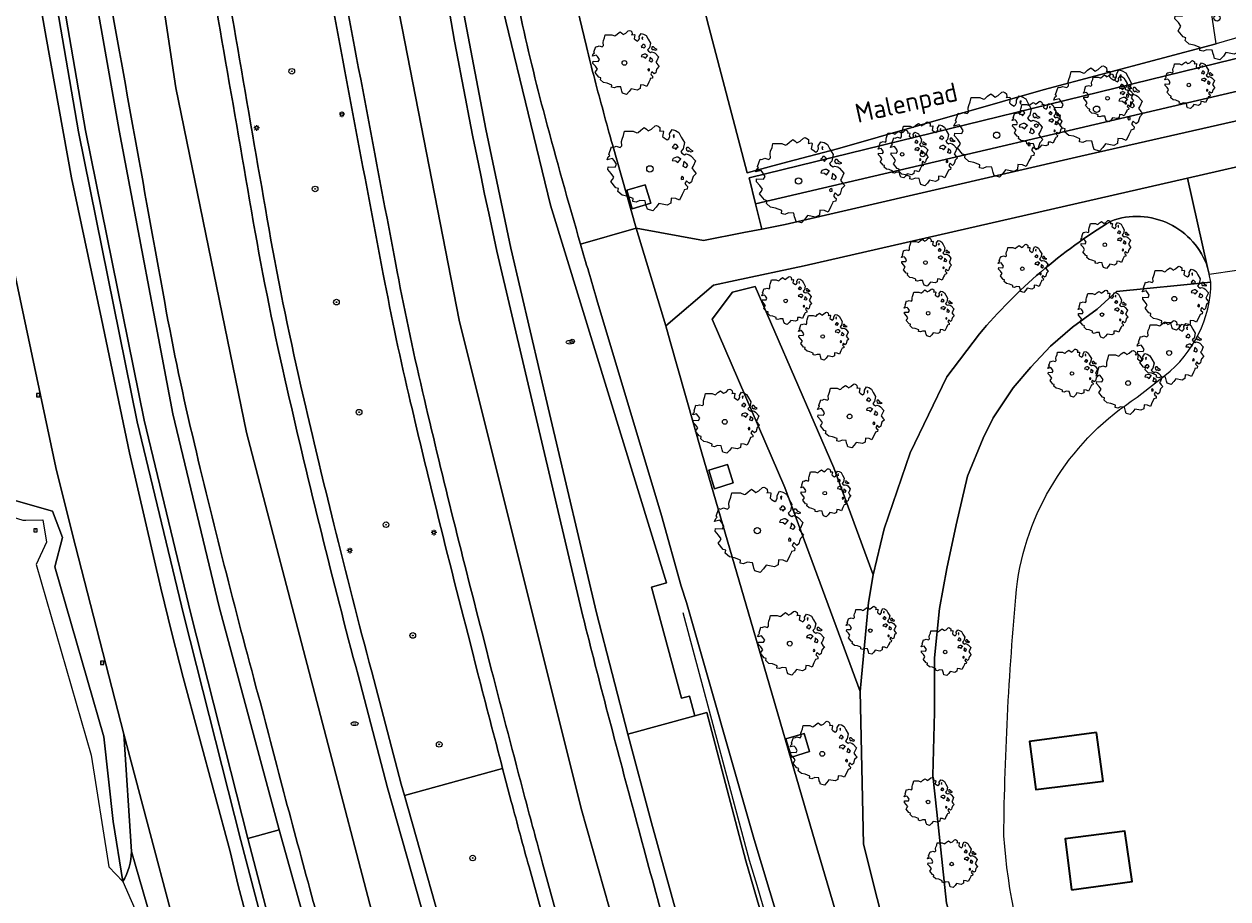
# Model space of a CAD drawing. Header units: metres. Extents: x 152391 to 157968, y 462336 to 467280.
# Tile 414 of 656: x 153656 to 153741, y 466604 to 466666. Entities that reach past the tile are written whole.
import ezdxf
from ezdxf.enums import TextEntityAlignment as Align

# ---------------------------------------------------------------- set-up
doc = ezdxf.new("R2010")
doc.units = ezdxf.units.M
doc.header["$LTSCALE"] = 0.75
doc.layers.get('0').update_dxf_attribs({"lineweight": 25})
for name, color, linetype, lineweight in [('B-GV-GR-BOOM-S', 252, 'Continuous', 25), ('B-WE-GR-BEPLANTING_CULTUUR_BOSPLANTSOEN-GV', 251, 'Continuous', 18), ('B-WE-GR-BOOM-S', 251, 'Continuous', 25), ('B-WE-GR-GROENVOORZIENING-GV', 251, 'Continuous', 18), ('B-WE-GR-HAAG-G', 251, 'GR-HAAG1', 13), ('B-WE-GR-STRUIK-GV', 251, 'Continuous', 13), ('B-WE-GW-TALUD_KRUIN-G', 251, 'Continuous', 18), ('B-WE-IE-MEUBILAIR_WATERWEGMEUBILAIR-S', 251, 'Continuous', 25), ('B-WE-KL-ET_LS_OV_LICHTMAST-S', 251, 'Continuous', 25), ('B-WE-KL-WATER-S', 170, 'Continuous', 25), ('B-WE-OG-BEBOUWING-GV', 6, 'Continuous', 35), ('B-WE-OG-TERREIN_CULTUURSCHEIDING-GV', 251, 'Continuous', 18), ('B-WE-OG-TOPOGRAFIE-T18', 1, 'Continuous', 18), ('B-WE-RI-GWA_KOLK-S', 251, 'Continuous', 25), ('B-WE-RI-GWA_RIOOLPUT-S', 251, 'Continuous', 25), ('B-WE-VH-VERHARDING_ASFALT-GV', 251, 'Continuous', 18), ('B-WE-VH-VERHARDING_BETONSTRAATSTEEN-GV', 251, 'Continuous', 18), ('B-WE-VH-VERHARDING_GESLOTEN-GV', 251, 'Continuous', 18), ('B-WE-VH-VERHARDING_OPEN-GV', 251, 'Continuous', 18)]:
    doc.layers.add(name, color=color, linetype=linetype, lineweight=lineweight)
doc.styles.add('NLCS-ISO', font='isocpeur.ttf')
doc.styles.add('NLCS-ISO-M750-T18', font='NLCS-ISO.ttf', dxfattribs={"height": 1.35})
doc.linetypes.add('GR-HAAG1', pattern='A,6,[176,NLCS.SHX,S=0.125,R=0,X=0,Y=0],-2', length=8)

# ---------------------------------------------------------------- blocks, each defined once
blk = doc.blocks.new('SIE-WATER_VERKLIKKER_TRANSPORTLEIDING-SO')
at = {"color": 0, "linetype": 'ByBlock', "lineweight": 18}
blk.add_circle((0, 0), 1.5, dxfattribs=at)
at = {"color": 0, "linetype": 'ByBlock', "lineweight": 18, "style": 'NLCS-ISO'}
blk.add_text('vt', height=1.5, dxfattribs=at).set_placement((0, 0), align=Align.MIDDLE_CENTER)
blk = doc.blocks.new('SKL-ET_OV_LICHTMAST-SO')
at = {"color": 0, "linetype": 'ByBlock', "lineweight": 18}
for points in [[(-1.25, 0), (-2, 0)], [(-1.41, 1.41), (-0.88, 0.88)], [(0, 2), (0, 1.25)], [(0.88, 0.88), (1.41, 1.41)], [(2, 0), (1.25, 0)], [(-1.41, -1.41), (-0.88, -0.88)], [(0, -1.25), (0, -2)], [(0.88, -0.88), (1.41, -1.41)]]:
    blk.add_lwpolyline(points, dxfattribs=at)
blk.add_circle((0, 0), 1, dxfattribs=at)
blk = doc.blocks.new('SKL-WATER_WATERLEIDINGPUT-SO')
at = {"color": 0, "linetype": 'ByBlock', "lineweight": 18}
blk.add_ellipse((0, 0), major_axis=(2.5, 0), ratio=0.54, dxfattribs=at)
at = {"color": 0, "linetype": 'ByBlock', "lineweight": 18, "style": 'NLCS-ISO'}
blk.add_text('wl', height=1.5, dxfattribs=at).set_placement((0, 0), align=Align.MIDDLE_CENTER)
blk = doc.blocks.new('SRI-KOLK-SO')
at = {"color": 0, "linetype": 'ByBlock', "lineweight": 18}
blk.add_lwpolyline([(-1.125, -1.125), (1.125, -1.125), (1.125, 1.125), (-1.125, 1.125)], close=True, dxfattribs=at)
at = {"color": 0, "linetype": 'ByBlock', "lineweight": 18, "style": 'NLCS-ISO'}
blk.add_text('k', height=1.5, dxfattribs=at).set_placement((0, 0), align=Align.MIDDLE_CENTER)
blk = doc.blocks.new('SKL-WATER_BRANDKRAAN_BRANDPUT-SO')
at = {"color": 0, "linetype": 'ByBlock', "lineweight": 18}
blk.add_ellipse((0, 0), major_axis=(2.5, 0), ratio=0.54, dxfattribs=at)
at = {"color": 0, "linetype": 'ByBlock', "lineweight": 18, "style": 'NLCS-ISO'}
blk.add_text('bk', height=1.5, dxfattribs=at).set_placement((0.16, 0), align=Align.MIDDLE_CENTER)
blk = doc.blocks.new('SRI-PUT_INSPECTIEPUT_RIOOLPUT-SO')
at = {"color": 0, "linetype": 'ByBlock', "lineweight": 18}
blk.add_lwpolyline([(-1.12, -1.12), (1.12, -1.12), (1.12, 1.12), (-1.12, 1.12)], close=True, dxfattribs=at)
at = {"color": 0, "linetype": 'ByBlock', "lineweight": 18, "style": 'NLCS-ISO'}
blk.add_text('r', height=1.5, dxfattribs=at).set_placement((0, 0.28), align=Align.MIDDLE_CENTER)
blk = doc.blocks.new('SGR-BOOM_01-SO')
at = {"linetype": 'ByBlock', "lineweight": 18}
h = blk.add_hatch(color=0, dxfattribs=at)
h.dxf.hatch_style = 1
edge = h.paths.add_edge_path()
edge.add_arc((0, 0), 0.25, 0, 360)
at = {"color": 0, "linetype": 'ByBlock', "lineweight": 18}
for radius in [2, 0.25]:
    blk.add_circle((0, 0), radius, dxfattribs=at)
blk = doc.blocks.new('SGR-BOOM_21_30')
at = {"linetype": 'Continuous'}
for p, q in [((0.065, 1.581), (0.205, 1.712)), ((0.205, 1.712), (0.263, 1.729)), ((0.263, 1.729), (0.333, 1.696)), ((-1.633, 0.579), (-1.528, 0.875)), ((-1.528, 0.875), (-1.458, 0.858)), ((-1.458, 0.858), (-1.342, 0.908)), ((-1.342, 0.908), (-1.179, 0.858)), ((-1.179, 0.858), (-1.121, 0.924)), ((-1.133, 1.088), (-1.109, 1.187)), ((-1.121, 0.924), (-1.133, 1.088)), ((-1.109, 1.187), (-1.051, 1.335)), ((-1.051, 1.335), (-1.016, 1.499)), ((-1.016, 1.499), (-0.668, 1.499)), ((-0.668, 1.499), (-0.516, 1.433)), ((-0.516, 1.433), (-0.47, 1.45)), ((-0.47, 1.45), (-0.365, 1.548)), ((-0.365, 1.548), (-0.226, 1.647)), ((-0.226, 1.647), (-0.133, 1.581)), ((-0.133, 1.581), (-0.063, 1.515)), ((-0.063, 1.515), (0.065, 1.581)), ((0.333, 1.696), (0.391, 1.647)), ((0.402, 1.532), (0.379, 1.499)), ((0.379, 1.499), (0.53, 1.515)), ((0.391, 1.647), (0.402, 1.532)), ((0.542, 1.483), (0.507, 1.285)), ((0.507, 1.285), (0.565, 1.236)), ((0.53, 1.515), (0.542, 1.483)), ((0.565, 1.236), (0.693, 1.154)), ((0.693, 1.154), (0.751, 1.203)), ((0.751, 1.203), (0.798, 1.285)), ((0.786, 1.4), (0.891, 1.565)), ((0.798, 1.285), (0.786, 1.4)), ((0.891, 1.565), (1.019, 1.532)), ((0.937, 0.908), (0.891, 0.875)), ((0.891, 0.875), (0.926, 0.825)), ((0.972, 1.368), (0.926, 1.335)), ((0.926, 1.335), (0.949, 1.253)), ((0.972, 0.973), (0.937, 0.908)), ((0.949, 1.253), (0.961, 1.236)), ((0.961, 1.269), (0.972, 1.368)), ((1.03, 0.973), (0.972, 0.973)), ((1.019, 1.532), (1.158, 1.45)), ((1.077, 0.94), (1.03, 0.973)), ((1.124, 0.875), (1.077, 0.94)), ((1.077, 0.842), (1.124, 0.875)), ((1.158, 1.45), (1.251, 1.269)), ((1.251, 1.269), (1.379, 1.055)), ((1.379, 1.055), (1.321, 0.793)), ((1.472, 0.858), (1.438, 0.809)), ((1.542, 0.858), (1.472, 0.858)), ((1.624, 0.76), (1.542, 0.858)), ((-1.703, 0.365), (-1.656, 0.48)), ((-1.493, 0.415), (-1.703, 0.365)), ((-1.679, -0.029), (-1.668, 0.086)), ((-1.668, 0.086), (-1.389, 0.07)), ((-1.656, 0.48), (-1.598, 0.53)), ((-1.598, 0.53), (-1.633, 0.579)), ((-1.423, 0.333), (-1.493, 0.415)), ((-1.33, 0.185), (-1.423, 0.333)), ((-1.389, 0.07), (-1.33, 0.185)), ((0.926, 0.415), (0.891, 0.333)), ((0.891, 0.333), (1.03, 0.316)), ((0.926, 0.825), (0.984, 0.842)), ((1.054, 0.464), (0.926, 0.415)), ((0.984, 0.842), (1.03, 0.776)), ((1.03, 0.776), (1.077, 0.842)), ((1.03, 0.316), (1.112, 0.251)), ((1.112, 0.464), (1.054, 0.464)), ((1.217, 0.398), (1.112, 0.464)), ((1.112, 0.251), (1.205, 0.365)), ((1.205, 0.365), (1.24, 0.415)), ((1.321, 0.793), (1.228, 0.694)), ((1.228, 0.694), (1.275, 0.628)), ((1.275, 0.628), (1.379, 0.563)), ((1.344, 0.185), (1.31, 0.103)), ((1.434, 0.049), (1.31, 0.103)), ((1.356, 0.3), (1.344, 0.234)), ((1.344, 0.234), (1.344, 0.185)), ((1.426, 0.234), (1.356, 0.3)), ((1.379, 0.563), (1.438, 0.595)), ((1.472, 0.201), (1.426, 0.234)), ((1.434, 0.049), (1.507, 0.136)), ((1.438, 0.809), (1.461, 0.743)), ((1.438, 0.595), (1.565, 0.563)), ((1.461, 0.743), (1.531, 0.694)), ((1.507, 0.136), (1.472, 0.201)), ((1.531, 0.727), (1.635, 0.678)), ((1.531, 0.694), (1.542, 0.727)), ((1.565, 0.563), (1.635, 0.513)), ((1.728, 0.71), (1.624, 0.76)), ((1.635, 0.678), (1.728, 0.71)), ((1.635, 0.513), (1.81, 0.316)), ((1.717, 0.103), (1.67, 0.037)), ((1.67, 0.037), (1.763, -0.094)), ((1.81, 0.316), (1.717, 0.103)), ((-1.54, -0.177), (-1.679, -0.029)), ((-1.551, -0.505), (-1.493, -0.423)), ((-1.354, -0.752), (-1.551, -0.505)), ((-1.435, -0.324), (-1.54, -0.177)), ((-1.493, -0.423), (-1.435, -0.324)), ((-1.249, -0.784), (-1.354, -0.752)), ((-1.272, -0.899), (-1.249, -0.784)), ((1.286, -0.292), (1.24, -0.357)), ((1.24, -0.357), (1.251, -0.423)), ((1.263, -0.423), (1.333, -0.407)), ((1.333, -0.341), (1.286, -0.292)), ((1.333, -0.407), (1.333, -0.341)), ((1.368, -0.834), (1.356, -0.883)), ((1.484, -0.801), (1.368, -0.834)), ((1.461, -0.472), (1.391, -0.587)), ((1.391, -0.587), (1.426, -0.637)), ((1.426, -0.637), (1.496, -0.702)), ((1.577, -0.587), (1.461, -0.472)), ((1.496, -0.702), (1.484, -0.801)), ((1.658, -0.522), (1.577, -0.587)), ((1.682, -0.423), (1.658, -0.522)), ((1.717, -0.308), (1.682, -0.423)), ((1.845, -0.177), (1.717, -0.308)), ((1.763, -0.094), (1.845, -0.177)), ((-1.109, -1.047), (-1.272, -0.899)), ((-0.912, -1.08), (-1.109, -1.047)), ((-0.668, -1.179), (-0.912, -1.08)), ((-0.679, -1.294), (-0.668, -1.179)), ((-0.551, -1.326), (-0.679, -1.294)), ((-0.4, -1.261), (-0.551, -1.326)), ((-0.191, -1.277), (-0.4, -1.261)), ((-0.156, -1.425), (-0.191, -1.277)), ((-0.133, -1.491), (-0.156, -1.425)), ((-0.098, -1.606), (-0.133, -1.491)), ((0.112, -1.671), (-0.098, -1.606)), ((0.251, -1.524), (0.112, -1.671)), ((0.356, -1.376), (0.251, -1.524)), ((0.682, -1.441), (0.356, -1.376)), ((0.833, -1.359), (0.682, -1.441)), ((0.844, -1.162), (0.833, -1.359)), ((1.03, -1.179), (0.844, -1.162)), ((1.182, -1.244), (1.03, -1.179)), ((1.286, -1.014), (1.182, -1.244)), ((1.356, -0.883), (1.286, -1.014))]:
    blk.add_line(p, q, dxfattribs=at)
blk.add_circle((0, 0), 0.126, dxfattribs=at)
blk = doc.blocks.new('SGR-BOOM_31_50')
at = {"linetype": 'Continuous'}
for p, q in [((-1.479, 1.582), (-1.402, 1.78)), ((-1.402, 1.78), (-1.355, 1.999)), ((-1.355, 1.999), (-0.89, 1.999)), ((-0.89, 1.999), (-0.688, 1.911)), ((-0.688, 1.911), (-0.626, 1.933)), ((-0.626, 1.933), (-0.487, 2.064)), ((-0.487, 2.064), (-0.301, 2.196)), ((-0.301, 2.196), (-0.177, 2.108)), ((-0.177, 2.108), (-0.084, 2.02)), ((-0.084, 2.02), (0.087, 2.108)), ((0.087, 2.108), (0.273, 2.283)), ((0.273, 2.283), (0.351, 2.305)), ((0.351, 2.305), (0.444, 2.261)), ((0.444, 2.261), (0.521, 2.196)), ((0.537, 2.042), (0.506, 1.999)), ((0.506, 1.999), (0.707, 2.02)), ((0.521, 2.196), (0.537, 2.042)), ((0.723, 1.977), (0.676, 1.714)), ((0.676, 1.714), (0.754, 1.648)), ((0.707, 2.02), (0.723, 1.977)), ((1.002, 1.604), (1.064, 1.714)), ((1.048, 1.867), (1.188, 2.086)), ((1.064, 1.714), (1.048, 1.867)), ((1.188, 2.086), (1.358, 2.042)), ((1.296, 1.823), (1.234, 1.78)), ((1.234, 1.78), (1.265, 1.67)), ((1.281, 1.692), (1.296, 1.823)), ((1.358, 2.042), (1.545, 1.933)), ((1.545, 1.933), (1.669, 1.692)), ((-2.177, 0.772), (-2.038, 1.166)), ((-2.038, 1.166), (-1.944, 1.144)), ((-1.944, 1.144), (-1.789, 1.21)), ((-1.789, 1.21), (-1.572, 1.144)), ((-1.572, 1.144), (-1.495, 1.232)), ((-1.51, 1.451), (-1.479, 1.582)), ((-1.495, 1.232), (-1.51, 1.451)), ((0.754, 1.648), (0.924, 1.539)), ((0.924, 1.539), (1.002, 1.604)), ((1.25, 1.21), (1.188, 1.166)), ((1.188, 1.166), (1.234, 1.101)), ((1.234, 1.101), (1.312, 1.122)), ((1.296, 1.298), (1.25, 1.21)), ((1.265, 1.67), (1.281, 1.648)), ((1.374, 1.298), (1.296, 1.298)), ((1.312, 1.122), (1.374, 1.035)), ((1.436, 1.254), (1.374, 1.298)), ((1.374, 1.035), (1.436, 1.122)), ((1.498, 1.166), (1.436, 1.254)), ((1.436, 1.122), (1.498, 1.166)), ((1.762, 1.057), (1.638, 0.925)), ((1.638, 0.925), (1.7, 0.838)), ((1.669, 1.692), (1.839, 1.407)), ((1.839, 1.407), (1.762, 1.057)), ((1.963, 1.144), (1.917, 1.079)), ((1.917, 1.079), (1.948, 0.991)), ((1.948, 0.991), (2.041, 0.925)), ((2.056, 1.144), (1.963, 1.144)), ((2.041, 0.969), (2.18, 0.903)), ((2.041, 0.925), (2.056, 0.969)), ((2.165, 1.013), (2.056, 1.144)), ((2.304, 0.947), (2.165, 1.013)), ((2.18, 0.903), (2.304, 0.947)), ((-2.27, 0.487), (-2.208, 0.641)), ((-1.991, 0.553), (-2.27, 0.487)), ((-2.239, -0.038), (-2.224, 0.115)), ((-2.224, 0.115), (-1.851, 0.093)), ((-2.208, 0.641), (-2.131, 0.706)), ((-2.131, 0.706), (-2.177, 0.772)), ((-1.898, 0.444), (-1.991, 0.553)), ((-1.774, 0.246), (-1.898, 0.444)), ((-1.851, 0.093), (-1.774, 0.246)), ((1.234, 0.553), (1.188, 0.444)), ((1.188, 0.444), (1.374, 0.422)), ((1.405, 0.619), (1.234, 0.553)), ((1.374, 0.422), (1.483, 0.334)), ((1.483, 0.619), (1.405, 0.619)), ((1.622, 0.531), (1.483, 0.619)), ((1.483, 0.334), (1.607, 0.487)), ((1.607, 0.487), (1.653, 0.553)), ((1.7, 0.838), (1.839, 0.75)), ((1.793, 0.246), (1.746, 0.137)), ((1.911, 0.065), (1.746, 0.137)), ((1.808, 0.4), (1.793, 0.312)), ((1.793, 0.312), (1.793, 0.246)), ((1.901, 0.312), (1.808, 0.4)), ((1.839, 0.75), (1.917, 0.794)), ((1.963, 0.268), (1.901, 0.312)), ((1.911, 0.065), (2.01, 0.181)), ((1.917, 0.794), (2.087, 0.75)), ((2.01, 0.181), (1.963, 0.268)), ((2.087, 0.75), (2.18, 0.684)), ((2.18, 0.684), (2.413, 0.422)), ((2.289, 0.137), (2.227, 0.049)), ((2.227, 0.049), (2.351, -0.126)), ((2.413, 0.422), (2.289, 0.137)), ((-2.053, -0.235), (-2.239, -0.038)), ((-2.069, -0.673), (-1.991, -0.564)), ((-1.805, -1.002), (-2.069, -0.673)), ((-1.913, -0.433), (-2.053, -0.235)), ((-1.991, -0.564), (-1.913, -0.433)), ((1.715, -0.389), (1.653, -0.476)), ((1.653, -0.476), (1.669, -0.564)), ((1.684, -0.564), (1.777, -0.542)), ((1.777, -0.454), (1.715, -0.389)), ((1.777, -0.542), (1.777, -0.454)), ((1.948, -0.63), (1.855, -0.783)), ((1.855, -0.783), (1.901, -0.849)), ((1.901, -0.849), (1.994, -0.936)), ((2.103, -0.783), (1.948, -0.63)), ((2.211, -0.695), (2.103, -0.783)), ((2.242, -0.564), (2.211, -0.695)), ((2.289, -0.411), (2.242, -0.564)), ((2.459, -0.235), (2.289, -0.411)), ((2.351, -0.126), (2.459, -0.235)), ((-1.665, -1.046), (-1.805, -1.002)), ((-1.696, -1.199), (-1.665, -1.046)), ((-1.479, -1.396), (-1.696, -1.199)), ((-1.216, -1.44), (-1.479, -1.396)), ((-0.89, -1.571), (-1.216, -1.44)), ((-0.906, -1.725), (-0.89, -1.571)), ((-0.533, -1.681), (-0.735, -1.769)), ((-0.254, -1.703), (-0.533, -1.681)), ((-0.208, -1.9), (-0.254, -1.703)), ((1.126, -1.55), (1.11, -1.812)), ((1.374, -1.571), (1.126, -1.55)), ((1.576, -1.659), (1.374, -1.571)), ((1.715, -1.352), (1.576, -1.659)), ((1.808, -1.177), (1.715, -1.352)), ((1.824, -1.112), (1.808, -1.177)), ((1.979, -1.068), (1.824, -1.112)), ((1.994, -0.936), (1.979, -1.068)), ((-0.735, -1.769), (-0.906, -1.725)), ((-0.177, -1.988), (-0.208, -1.9)), ((-0.13, -2.141), (-0.177, -1.988)), ((0.149, -2.229), (-0.13, -2.141)), ((0.335, -2.031), (0.149, -2.229)), ((0.475, -1.834), (0.335, -2.031)), ((0.909, -1.922), (0.475, -1.834)), ((1.11, -1.812), (0.909, -1.922))]:
    blk.add_line(p, q, dxfattribs=at)
blk.add_circle((0, 0), 0.169, dxfattribs=at)
blk = doc.blocks.new('SGR-BOOM_50_100')
at = {"linetype": 'Continuous'}
for p, q in [((-1.869, 2.373), (-1.807, 2.665)), ((-1.807, 2.665), (-1.187, 2.665)), ((-1.187, 2.665), (-0.918, 2.548)), ((-0.918, 2.548), (-0.835, 2.577)), ((-0.835, 2.577), (-0.649, 2.752)), ((-0.649, 2.752), (-0.401, 2.928)), ((-0.401, 2.928), (-0.236, 2.811)), ((-0.236, 2.811), (-0.112, 2.694)), ((-0.112, 2.694), (0.116, 2.811)), ((0.116, 2.811), (0.364, 3.044)), ((0.364, 3.044), (0.467, 3.074)), ((0.467, 3.074), (0.591, 3.015)), ((0.591, 3.015), (0.695, 2.928)), ((0.715, 2.723), (0.674, 2.665)), ((0.674, 2.665), (0.943, 2.694)), ((0.695, 2.928), (0.715, 2.723)), ((0.964, 2.636), (0.902, 2.285)), ((0.943, 2.694), (0.964, 2.636)), ((1.398, 2.49), (1.584, 2.782)), ((1.584, 2.782), (1.811, 2.723)), ((1.811, 2.723), (2.059, 2.577)), ((2.059, 2.577), (2.225, 2.256)), ((-2.014, 1.935), (-1.972, 2.11)), ((-1.993, 1.643), (-2.014, 1.935)), ((-1.972, 2.11), (-1.869, 2.373)), ((0.902, 2.285), (1.005, 2.198)), ((1.005, 2.198), (1.232, 2.052)), ((1.232, 2.052), (1.336, 2.139)), ((1.336, 2.139), (1.418, 2.285)), ((1.418, 2.285), (1.398, 2.49)), ((1.729, 2.431), (1.646, 2.373)), ((1.646, 2.373), (1.687, 2.227)), ((1.729, 1.73), (1.667, 1.613)), ((1.687, 2.227), (1.708, 2.198)), ((1.708, 2.256), (1.729, 2.431)), ((1.832, 1.73), (1.729, 1.73)), ((1.915, 1.672), (1.832, 1.73)), ((2.225, 2.256), (2.452, 1.876)), ((2.452, 1.876), (2.349, 1.409)), ((-3.027, 0.65), (-2.944, 0.854)), ((-2.944, 0.854), (-2.841, 0.942)), ((-2.903, 1.029), (-2.717, 1.555)), ((-2.841, 0.942), (-2.903, 1.029)), ((-2.717, 1.555), (-2.593, 1.526)), ((-2.593, 1.526), (-2.386, 1.613)), ((-2.386, 1.613), (-2.096, 1.526)), ((-2.096, 1.526), (-1.993, 1.643)), ((1.667, 1.613), (1.584, 1.555)), ((1.584, 1.555), (1.646, 1.467)), ((1.646, 1.467), (1.749, 1.497)), ((1.749, 1.497), (1.832, 1.38)), ((1.832, 1.38), (1.915, 1.497)), ((1.997, 1.555), (1.915, 1.672)), ((1.915, 1.497), (1.997, 1.555)), ((2.349, 1.409), (2.183, 1.234)), ((2.183, 1.234), (2.266, 1.117)), ((2.266, 1.117), (2.452, 1)), ((2.452, 1), (2.556, 1.059)), ((2.618, 1.526), (2.556, 1.438)), ((2.556, 1.438), (2.597, 1.321)), ((2.556, 1.059), (2.783, 1)), ((2.597, 1.321), (2.721, 1.234)), ((2.742, 1.526), (2.618, 1.526)), ((2.721, 1.292), (2.907, 1.205)), ((2.721, 1.234), (2.742, 1.292)), ((2.886, 1.351), (2.742, 1.526)), ((2.783, 1), (2.907, 0.913)), ((3.072, 1.263), (2.886, 1.351)), ((2.907, 1.205), (3.072, 1.263)), ((2.907, 0.913), (3.217, 0.562)), ((-2.655, 0.737), (-3.027, 0.65)), ((-2.985, -0.051), (-2.965, 0.153)), ((-2.965, 0.153), (-2.469, 0.124)), ((-2.531, 0.591), (-2.655, 0.737)), ((-2.365, 0.329), (-2.531, 0.591)), ((-2.469, 0.124), (-2.365, 0.329)), ((1.646, 0.737), (1.584, 0.591)), ((1.584, 0.591), (1.832, 0.562)), ((1.873, 0.825), (1.646, 0.737)), ((1.832, 0.562), (1.977, 0.445)), ((1.977, 0.825), (1.873, 0.825)), ((2.163, 0.708), (1.977, 0.825)), ((1.977, 0.445), (2.142, 0.65)), ((2.142, 0.65), (2.204, 0.737)), ((2.39, 0.329), (2.328, 0.183)), ((2.549, 0.087), (2.328, 0.183)), ((2.411, 0.533), (2.39, 0.416)), ((2.39, 0.416), (2.39, 0.329)), ((2.535, 0.416), (2.411, 0.533)), ((2.618, 0.358), (2.535, 0.416)), ((2.549, 0.087), (2.68, 0.241)), ((2.68, 0.241), (2.618, 0.358)), ((3.052, 0.183), (2.969, 0.066)), ((2.969, 0.066), (3.135, -0.168)), ((3.217, 0.562), (3.052, 0.183)), ((-2.737, -0.314), (-2.985, -0.051)), ((-2.758, -0.898), (-2.655, -0.752)), ((-2.551, -0.577), (-2.737, -0.314)), ((-2.655, -0.752), (-2.551, -0.577)), ((2.287, -0.518), (2.204, -0.635)), ((2.204, -0.635), (2.225, -0.752)), ((2.245, -0.752), (2.37, -0.723)), ((2.37, -0.606), (2.287, -0.518)), ((2.37, -0.723), (2.37, -0.606)), ((2.597, -0.84), (2.473, -1.044)), ((2.804, -1.044), (2.597, -0.84)), ((2.99, -0.752), (2.948, -0.927)), ((3.052, -0.548), (2.99, -0.752)), ((3.279, -0.314), (3.052, -0.548)), ((3.135, -0.168), (3.279, -0.314)), ((-2.407, -1.336), (-2.758, -0.898)), ((-2.22, -1.394), (-2.407, -1.336)), ((-2.262, -1.599), (-2.22, -1.394)), ((-1.972, -1.862), (-2.262, -1.599)), ((2.411, -1.57), (2.287, -1.803)), ((2.432, -1.482), (2.411, -1.57)), ((2.638, -1.424), (2.432, -1.482)), ((2.473, -1.044), (2.535, -1.132)), ((2.535, -1.132), (2.659, -1.248)), ((2.659, -1.248), (2.638, -1.424)), ((2.948, -0.927), (2.804, -1.044)), ((-1.621, -1.92), (-1.972, -1.862)), ((-1.187, -2.095), (-1.621, -1.92)), ((-1.207, -2.3), (-1.187, -2.095)), ((-0.98, -2.358), (-1.207, -2.3)), ((-0.711, -2.241), (-0.98, -2.358)), ((-0.339, -2.271), (-0.711, -2.241)), ((-0.277, -2.533), (-0.339, -2.271)), ((-0.236, -2.65), (-0.277, -2.533)), ((0.633, -2.446), (0.447, -2.709)), ((1.212, -2.563), (0.633, -2.446)), ((1.48, -2.417), (1.212, -2.563)), ((1.501, -2.066), (1.48, -2.417)), ((1.832, -2.095), (1.501, -2.066)), ((2.101, -2.212), (1.832, -2.095)), ((2.287, -1.803), (2.101, -2.212)), ((-0.174, -2.855), (-0.236, -2.65)), ((0.199, -2.971), (-0.174, -2.855)), ((0.447, -2.709), (0.199, -2.971))]:
    blk.add_line(p, q, dxfattribs=at)
blk.add_circle((0, 0), 0.225, dxfattribs=at)

msp = doc.modelspace()

# ---------------------------------------------------------------- linework, layer by layer
at = {"layer": 'B-WE-GR-BEPLANTING_CULTUUR_BOSPLANTSOEN-GV'}
for points in [[(153743.817, 466664.044), (153707.215, 466655.077), (153707.679, 466653.233), (153744.417, 466661.813)], [(153715.077, 466618.722), (153715.666, 466625.013), (153716.008, 466626.975), (153713.222, 466634.54), (153707.661, 466647.367), (153706.057, 466646.966), (153704.603, 466645.054), (153709.762, 466633.154)]]:
    msp.add_lwpolyline(points, close=True, dxfattribs=at)
for points in [[(153732.837, 466652.009, 0.080897), (153723.534, 466644.03)], [(153739.678, 466648.728, 0.423214), (153732.837, 466652.009)], [(153736.644, 466641.073, 0.228514), (153739.913, 466647.694)], [(153726.209, 466626.501, -0.215375), (153734.692, 466639.534)], [(153725.249, 466608.501, -0.021221), (153726.209, 466626.501)], [(153727.754, 466596.772, -0.068454), (153725.249, 466608.501)]]:
    msp.add_lwpolyline(points, format="xyb", dxfattribs=at)
for points in [[(153734.921, 466560.888), (153730.769, 466573.022), (153727.162, 466584.157), (153723.903, 466594.742), (153721.187, 466603.728), (153720.51, 466610.164), (153720.22, 466612.759), (153720.335, 466617.247), (153720.348, 466621.087), (153720.709, 466624.576), (153721.218, 466627.416), (153721.879, 466630.506), (153722.689, 466633.944), (153723.797, 466636.633), (153724.501, 466638.076), (153725.906, 466640.216), (153727.159, 466641.657), (153728.562, 466643.148), (153730.115, 466644.488), (153731.867, 466645.779), (153733.221, 466647.022), (153739.913, 466647.694), (153739.787, 466648.249), (153739.678, 466648.728)], [(153739.913, 466647.694), (153733.221, 466647.022), (153731.867, 466645.779), (153730.115, 466644.488), (153728.562, 466643.148), (153727.159, 466641.657), (153725.906, 466640.216), (153724.501, 466638.076), (153723.797, 466636.633), (153722.689, 466633.944), (153721.879, 466630.506), (153721.218, 466627.416), (153720.709, 466624.576), (153720.348, 466621.087), (153720.335, 466617.247), (153720.22, 466612.759), (153720.51, 466610.164), (153721.187, 466603.728), (153723.903, 466594.742), (153727.162, 466584.157), (153730.769, 466573.022), (153734.921, 466560.888)], [(153723.534, 466644.03), (153721.216, 466640.982), (153718.622, 466635.611), (153716.784, 466630.228), (153716.008, 466626.975), (153715.666, 466625.013), (153715.077, 466618.722), (153715.33, 466607.908), (153719.153, 466592.615), (153721.373, 466585.076), (153724.386, 466575.44), (153728.239, 466563.456), (153733.083, 466548.926), (153736.148, 466540.337), (153738.473, 466533.746), (153741.938, 466525.056), (153744.763, 466518.861), (153749.07, 466508.023)], [(153734.692, 466639.534), (153736.644, 466641.073)]]:
    msp.add_lwpolyline(points, dxfattribs=at)
at = {"layer": 'B-WE-GR-GROENVOORZIENING-GV'}
for points in [[(153728.728, 466509.499), (153718.204, 466546.236), (153704.379, 466594.768), (153700.315, 466609.413), (153698.639, 466615.702), (153696.421, 466624.28), (153693.103, 466638.378), (153690.346, 466650.092), (153688.586, 466658.516), (153687.066, 466666.547), (153685.451, 466676.151), (153683.493, 466690.083), (153682.263, 466701.092), (153680.687, 466719.778), (153680.46, 466725.215), (153680.304, 466733.958), (153680.094, 466748.17), (153680.04, 466757.056), (153680.35, 466765.818), (153681.593, 466786.704), (153682.146, 466795.468), (153683.385, 466815.077), (153686.082, 466858.672), (153687.725, 466884.576)], [(153699.478, 466507.821), (153692.628, 466531.816), (153688.155, 466547.547), (153684.993, 466558.625), (153681.178, 466571.912), (153676.432, 466588.37), (153671.254, 466608.17), (153667.219, 466624.095), (153663.92, 466637.807), (153659.757, 466658.323), (153656.233, 466678.785), (153654.226, 466692.586), (153651.252, 466713.034), (153650.105, 466723.093), (153649.467, 466734.266), (153649.458, 466741.159), (153648.329, 466741.154)], [(153651.563, 466703.634), (153653.719, 466689.143), (153655.832, 466674.947), (153656.879, 466668.374), (153657.461, 466664.989), (153659.257, 466655.07), (153661.392, 466645.089), (153663.377, 466635.612), (153665.593, 466626.02), (153666.37, 466622.836), (153667.169, 466619.707), (153670.5, 466607.397), (153671.056, 466604.973), (153674.698, 466591.31), (153675.096, 466589.817), (153682.621, 466563.288), (153701.992, 466495.312)], [(153656.233, 466678.785), (153659.757, 466658.323), (153663.92, 466637.807), (153667.219, 466624.095), (153671.254, 466608.17), (153676.432, 466588.37), (153681.178, 466571.912), (153684.993, 466558.625), (153688.155, 466547.547), (153692.628, 466531.816), (153699.478, 466507.821)], [(153699.958, 466507.959), (153693.109, 466531.953), (153688.636, 466547.684), (153685.474, 466558.762), (153681.659, 466572.05), (153676.914, 466588.502), (153671.737, 466608.302), (153667.704, 466624.215), (153664.408, 466637.915), (153660.249, 466658.415), (153656.727, 466678.863)], [(153656.727, 466678.863), (153660.249, 466658.415), (153664.408, 466637.915), (153667.704, 466624.215), (153671.737, 466608.302), (153673.964, 466608.922), (153669.725, 466624.714), (153666.44, 466638.366), (153662.644, 466658.417), (153660.045, 466673.14)], [(153660.045, 466673.14), (153662.644, 466658.417), (153666.44, 466638.366), (153669.725, 466624.714), (153673.964, 466608.922), (153679.356, 466589.575), (153684.147, 466572.696), (153687.881, 466559.509), (153691.039, 466548.443), (153696.018, 466531.147), (153702.431, 466508.738)], [(153687.066, 466666.547), (153688.586, 466658.516), (153690.346, 466650.092), (153693.103, 466638.378), (153696.421, 466624.28), (153698.639, 466615.702), (153703.39, 466616.999), (153702.998, 466618.39), (153702.446, 466618.236), (153700.313, 466626.094), (153701.378, 466626.41), (153693.156, 466653.141), (153688.429, 466672.689)], [(153688.429, 466672.689), (153693.156, 466653.141), (153701.378, 466626.41), (153700.313, 466626.094), (153702.446, 466618.236), (153702.998, 466618.39), (153703.39, 466616.999), (153704.238, 466617.231), (153706.986, 466606.718), (153711.672, 466590.665), (153715.453, 466577.712), (153718.899, 466566.899), (153720.059, 466563.26), (153724.546, 466550.224), (153727.094, 466542.823), (153730.008, 466535.169), (153734.627, 466523.378), (153739.811, 466510.743), (153743.659, 466501.748)], [(153663.512, 466607.386), (153662.972, 466615.696), (153659.337, 466629.831), (153658.156, 466634.567), (153653.924, 466654.391), (153653.432, 466656.344)], [(153689.371, 466649.87), (153695.45, 466624.042)], [(153716.407, 466578.704), (153713.438, 466588.814), (153711.945, 466593.762), (153707.579, 466608.236), (153702.795, 466625.012), (153702.425, 466626.165), (153701.032, 466631.164), (153696.452, 466646.441)], [(153684.929, 466632.224), (153684.455, 466634.169)], [(153684.455, 466634.169), (153684.929, 466632.224)], [(153654.693, 466632.401), (153657.92, 466631.471), (153658.632, 466629.614), (153658.081, 466627.526), (153661.558, 466615.501), (153662.213, 466609.509), (153662.903, 466605.258)], [(153677.399, 466632.316), (153677.831, 466630.554)], [(153677.831, 466630.554), (153677.399, 466632.316)], [(153688.976, 466620.296), (153688.463, 466622.332)], [(153688.007, 466620.049), (153687.494, 466622.084)], [(153687.494, 466622.084), (153688.007, 466620.049)], [(153679.543, 466619.858), (153681.638, 466611.896), (153685.391, 466598.625), (153686.57, 466594.429), (153692.722, 466572.536), (153707.863, 466519.729), (153713.87, 466498.676), (153715.363, 466493.445), (153729.852, 466441.703), (153732.03, 466432.938), (153733.141, 466428.273), (153736.04, 466415.715), (153738.834, 466401.865), (153738.859, 466401.734), (153739.327, 466399.321), (153739.733, 466397.036), (153740.486, 466392.496), (153746.91, 466352.227), (153754.709, 466302.952), (153760.486, 466266.671), (153764.537, 466240.85)], [(153680.51, 466620.114), (153682.603, 466612.159), (153682.831, 466611.354), (153689.776, 466613.264)], [(153730.818, 466441.96), (153723.553, 466467.933), (153716.325, 466493.717), (153708.824, 466520.004), (153701.256, 466546.38), (153693.684, 466572.809), (153686.353, 466598.896), (153682.831, 466611.354), (153682.603, 466612.159), (153680.51, 466620.114)], [(153743.659, 466501.748), (153739.811, 466510.743), (153734.627, 466523.378), (153730.008, 466535.169), (153727.094, 466542.823), (153724.546, 466550.224), (153720.059, 466563.26), (153718.899, 466566.899), (153715.453, 466577.712), (153711.672, 466590.665), (153706.986, 466606.718), (153704.238, 466617.231), (153703.39, 466616.999), (153698.639, 466615.702), (153700.315, 466609.413), (153704.379, 466594.768), (153718.204, 466546.236), (153728.728, 466509.499)], [(153690.392, 466610.928), (153689.776, 466613.264), (153682.831, 466611.354), (153686.353, 466598.896), (153693.684, 466572.809), (153701.256, 466546.38), (153708.824, 466520.004), (153716.325, 466493.717), (153723.553, 466467.933), (153730.818, 466441.96)], [(153689.776, 466613.264), (153690.392, 466610.928)], [(153702.431, 466508.738), (153696.018, 466531.147), (153691.039, 466548.443), (153687.881, 466559.509), (153684.147, 466572.696), (153679.356, 466589.575), (153673.964, 466608.922), (153671.737, 466608.302), (153676.914, 466588.502), (153681.659, 466572.05), (153685.474, 466558.762), (153688.636, 466547.684), (153693.109, 466531.953), (153699.958, 466507.959)], [(153665.717, 466599.712), (153663.512, 466607.386)], [(153698.866, 466580.308), (153695.382, 466592.75), (153695.325, 466592.955), (153695.271, 466593.15), (153691.644, 466606.294)], [(153691.644, 466606.294), (153695.271, 466593.15), (153695.325, 466592.955), (153695.382, 466592.75), (153698.866, 466580.308)], [(153721.539, 466504.817), (153712.101, 466537.611), (153700.956, 466576.587), (153696.345, 466593.019), (153695.355, 466596.603), (153695.32, 466596.728), (153692.608, 466606.56)], [(153662.903, 466605.258), (153665.1, 466600.255)]]:
    msp.add_lwpolyline(points, dxfattribs=at)
for points in [[(153682.088, 466693.391, 0.024999), (153689.371, 466649.87)], [(153667.966, 466676.113, 0.000624), (153672.131, 466651.978)], [(153668.952, 466676.282, 0.000665), (153673.116, 466652.149)], [(153673.116, 466652.149, -0.000665), (153668.952, 466676.282)], [(153681.331, 466648.239, -0.000613), (153676.75, 466672.477)], [(153676.75, 466672.477, 0.000613), (153681.331, 466648.239)], [(153682.313, 466648.426, -0.000573), (153677.733, 466672.662)], [(153665.858, 466646.251, -0.000727), (153661.416, 466670.94)], [(153692.782, 466659.363, -0.012741), (153690.989, 466666.803)], [(153695.295, 466650.363, -0.005019), (153692.782, 466659.363)], [(153672.131, 466651.978, 0.013638), (153674.531, 466640.11)], [(153673.116, 466652.149, 0.013634), (153675.505, 466640.334)], [(153675.505, 466640.334, -0.013634), (153673.116, 466652.149)], [(153696.452, 466646.441, -0.002249), (153695.295, 466650.363)], [(153683.265, 466639.149, -0.010762), (153681.331, 466648.239)], [(153681.331, 466648.239, 0.010762), (153683.265, 466639.149)], [(153684.239, 466639.378, -0.010812), (153682.313, 466648.426)], [(153667.962, 466636.23, -0.013772), (153665.858, 466646.251)], [(153674.531, 466640.11, 0.008882), (153679.543, 466619.858)], [(153675.505, 466640.334, 0.003475), (153677.399, 466632.316)], [(153677.399, 466632.316, -0.003475), (153675.505, 466640.334)], [(153688.463, 466622.332, -0.005994), (153684.239, 466639.378)], [(153684.455, 466634.169, -0.00161), (153683.265, 466639.149)], [(153683.265, 466639.149, 0.00161), (153684.455, 466634.169)], [(153672.628, 466617.91, -0.007749), (153667.962, 466636.23)], [(153687.494, 466622.084, -0.003479), (153684.929, 466632.224)], [(153684.929, 466632.224, 0.003479), (153687.494, 466622.084)], [(153677.831, 466630.554, 0.00468), (153680.51, 466620.114)], [(153680.51, 466620.114, -0.00468), (153677.831, 466630.554)], [(153695.45, 466624.042, 0.001598), (153697.229, 466617.135)], [(153689.776, 466613.264, -0.001002), (153688.007, 466620.049)], [(153688.007, 466620.049, 0.001002), (153689.776, 466613.264)], [(153691.359, 466611.184, -0.001443), (153688.976, 466620.296)], [(153676.5, 466603.397, -0.003568), (153672.628, 466617.91)], [(153697.229, 466617.135, 0.001563), (153699.056, 466610.241)], [(153692.608, 466606.56, -0.002838), (153691.359, 466611.184)], [(153691.644, 466606.294, -0.002631), (153690.392, 466610.928)], [(153690.392, 466610.928, 0.002631), (153691.644, 466606.294)], [(153699.056, 466610.241, 0.001724), (153700.982, 466603.173)], [(153662.903, 466605.258, 0.128274), (153663.512, 466607.386)], [(153663.512, 466607.386, -0.128274), (153662.903, 466605.258)]]:
    msp.add_lwpolyline(points, format="xyb", dxfattribs=at)
at = {"layer": 'B-WE-GR-HAAG-G'}
msp.add_lwpolyline([(153702.53, 466624.298), (153707.227, 466606.783), (153707.774, 466604.998), (153712.461, 466588.822), (153715.692, 466577.785), (153720.296, 466563.339), (153727.329, 466542.908), (153732.638, 466528.963), (153738.696, 466513.986), (153743.894, 466501.834), (153746.863, 466492.133), (153750.891, 466476.982), (153754.483, 466459.609), (153756.308, 466444.395), (153757.127, 466434.77), (153758.71, 466408.771), (153759.904, 466398.236), (153764.265, 466364.254), (153768.379, 466332.269), (153769.908, 466321.248), (153770.541, 466316.475)], dxfattribs=at)
at = {"layer": 'B-WE-GR-STRUIK-GV'}
msp.add_lwpolyline([(153653.093, 466631.71), (153652.857, 466631.76), (153655.807, 466630.835), (153656.039, 466630.838), (153657.241, 466630.854), (153657.501, 466629.27), (153656.769, 466627.7), (153660.656, 466614.215), (153661.852, 466606.605), (153661.9, 466606.299), (153662.903, 466605.258), (153662.213, 466609.509), (153661.558, 466615.501), (153658.081, 466627.526), (153658.632, 466629.614), (153657.92, 466631.471), (153654.693, 466632.401)], dxfattribs=at)
at = {"layer": 'B-WE-GW-TALUD_KRUIN-G'}
msp.add_lwpolyline([(153734.921, 466560.888), (153730.769, 466573.022), (153727.162, 466584.157), (153723.903, 466594.742), (153721.187, 466603.728), (153720.51, 466610.164), (153720.22, 466612.759), (153720.335, 466617.247), (153720.348, 466621.087), (153720.709, 466624.576), (153721.218, 466627.416), (153721.879, 466630.506), (153722.689, 466633.944), (153723.797, 466636.633), (153724.501, 466638.076), (153725.906, 466640.216), (153727.159, 466641.657), (153728.562, 466643.148), (153730.115, 466644.488), (153731.867, 466645.779), (153733.221, 466647.022), (153739.913, 466647.694)], dxfattribs=at)
at = {"layer": 'B-WE-OG-BEBOUWING-GV'}
for points in [[(153731.812, 466615.819), (153727.061, 466615.171), (153727.514, 466611.765), (153732.271, 466612.359)], [(153730.048, 466604.665), (153734.345, 466605.259), (153733.805, 466608.826), (153729.589, 466608.273)]]:
    msp.add_lwpolyline(points, close=True, dxfattribs=at)
at = {"layer": 'B-WE-OG-TERREIN_CULTUURSCHEIDING-GV'}
for points in [[(153717.594, 466691.414), (153710.04, 466691.266), (153702.071, 466689.51), (153698.972, 466688.827), (153699.978, 466683.774), (153701.106, 466679.292), (153701.998, 466675.901), (153704.255, 466666.193), (153707.093, 466655.431), (153708.637, 466655.839), (153709.969, 466656.191), (153713.471, 466657.117), (153728.025, 466661.302), (153740.27, 466664.549), (153736.902, 466687.202), (153735.679, 466694.388)], [(153744.948, 466659.843), (153744.417, 466661.813), (153707.679, 466653.233), (153708.129, 466651.445), (153709.785, 466651.774), (153730.705, 466656.605)], [(153739.678, 466648.728), (153739.787, 466648.249), (153749.575, 466649.676), (153750.231, 466657.189), (153750.183, 466657.778), (153738.241, 466655.048)], [(153700.256, 466653.264), (153698.951, 466652.881), (153698.567, 466654.186), (153699.872, 466654.569)], [(153704.781, 466633.062), (153704.371, 466634.377), (153705.686, 466634.786), (153706.096, 466633.471)], [(153709.832, 466615.363), (153711.12, 466615.745), (153711.502, 466614.457), (153710.214, 466614.075)]]:
    msp.add_lwpolyline(points, close=True, dxfattribs=at)
for points in [[(153697.543, 466657.434), (153699.239, 466651.507), (153703.993, 466650.623), (153706.842, 466651.189), (153708.129, 466651.445), (153707.679, 466653.233), (153707.215, 466655.077), (153743.817, 466664.044), (153743.469, 466665.335), (153743.432, 466665.473), (153740.27, 466664.549), (153728.025, 466661.302), (153713.471, 466657.117), (153709.969, 466656.191), (153708.637, 466655.839), (153707.093, 466655.431), (153704.255, 466666.193), (153701.998, 466675.901), (153697.976, 466674.959)], [(153694.044, 466671.39), (153694.121, 466671.056), (153694.916, 466667.705), (153695.712, 466664.354)], [(153739.678, 466648.728), (153738.241, 466655.048), (153711.124, 466648.849), (153706.237, 466647.791), (153704.713, 466647.461), (153701.333, 466644.6), (153701.636, 466643.483), (153703.856, 466635.672), (153707.527, 466623.041), (153711.891, 466608.051), (153715.765, 466594.93), (153717.527, 466588.961), (153720.217, 466579.779)], [(153749.07, 466508.023), (153744.763, 466518.861), (153741.938, 466525.056), (153738.473, 466533.746), (153736.148, 466540.337), (153733.083, 466548.926), (153728.239, 466563.456), (153724.386, 466575.44), (153721.373, 466585.076), (153719.153, 466592.615), (153715.33, 466607.908), (153715.077, 466618.722), (153709.762, 466633.154), (153704.603, 466645.054), (153706.057, 466646.966), (153707.661, 466647.367), (153713.222, 466634.54), (153716.008, 466626.975), (153716.784, 466630.228), (153718.622, 466635.611), (153721.216, 466640.982), (153723.534, 466644.03)]]:
    msp.add_lwpolyline(points, dxfattribs=at)
for points in [[(153695.712, 466664.354, 0.006848), (153696.298, 466662.018)], [(153696.298, 466662.018, 0.003268), (153697.543, 466657.434)], [(153723.534, 466644.03, -0.080897), (153732.837, 466652.009)], [(153732.837, 466652.009, -0.423214), (153739.678, 466648.728)]]:
    msp.add_lwpolyline(points, format="xyb", dxfattribs=at)
at = {"layer": 'B-WE-VH-VERHARDING_ASFALT-GV'}
for points in [[(153695.712, 466664.354), (153694.916, 466667.705), (153694.121, 466671.056), (153694.044, 466671.39)], [(153695.295, 466650.363), (153699.239, 466651.507), (153697.543, 466657.434)], [(153720.217, 466579.779), (153717.527, 466588.961), (153715.765, 466594.93), (153711.891, 466608.051), (153707.527, 466623.041), (153703.856, 466635.672), (153701.636, 466643.483), (153701.333, 466644.6), (153699.239, 466651.507), (153695.295, 466650.363)], [(153696.452, 466646.441), (153701.032, 466631.164), (153702.425, 466626.165), (153702.795, 466625.012), (153707.579, 466608.236), (153711.945, 466593.762), (153713.438, 466588.814), (153716.407, 466578.704)]]:
    msp.add_lwpolyline(points, dxfattribs=at)
for points in [[(153690.989, 466666.803, 0.012741), (153692.782, 466659.363)], [(153696.298, 466662.018, -0.006848), (153695.712, 466664.354)], [(153697.543, 466657.434, -0.003268), (153696.298, 466662.018)], [(153692.782, 466659.363, 0.005019), (153695.295, 466650.363)], [(153695.295, 466650.363, 0.002249), (153696.452, 466646.441)]]:
    msp.add_lwpolyline(points, format="xyb", dxfattribs=at)
at = {"layer": 'B-WE-VH-VERHARDING_BETONSTRAATSTEEN-GV'}
for points in [[(153749.986, 466658.328), (153749.296, 466660.974), (153744.948, 466659.843), (153730.705, 466656.605), (153709.785, 466651.774), (153708.129, 466651.445), (153706.842, 466651.189), (153703.993, 466650.623), (153699.239, 466651.507), (153701.333, 466644.6), (153704.713, 466647.461), (153706.237, 466647.791), (153711.124, 466648.849), (153738.241, 466655.048), (153750.183, 466657.778)], [(153700.256, 466653.264), (153699.872, 466654.569), (153698.567, 466654.186), (153698.951, 466652.881)], [(153704.781, 466633.062), (153706.096, 466633.471), (153705.686, 466634.786), (153704.371, 466634.377)], [(153709.832, 466615.363), (153710.214, 466614.075), (153711.502, 466614.457), (153711.12, 466615.745)]]:
    msp.add_lwpolyline(points, close=True, dxfattribs=at)
at = {"layer": 'B-WE-VH-VERHARDING_GESLOTEN-GV'}
for points in [[(153682.088, 466693.391), (153678.432, 466692.844), (153678.502, 466692.013), (153682.066, 466668.707), (153686.708, 466644.996), (153695.331, 466610.44), (153698.957, 466597.684), (153702.269, 466598.554)], [(153692.608, 466606.56), (153695.32, 466596.728), (153698.957, 466597.684), (153695.331, 466610.44), (153686.708, 466644.996), (153682.066, 466668.707), (153678.502, 466692.013), (153678.432, 466692.844), (153674.934, 466692.32)], [(153679.532, 466592.58), (153683.158, 466593.533), (153681.31, 466600.047), (153671.659, 466637.052), (153666.655, 466661.444), (153662.853, 466686.745), (153662.464, 466690.453), (153658.86, 466689.913)], [(153666.044, 466690.989), (153662.464, 466690.453), (153662.853, 466686.745), (153666.655, 466661.444), (153671.659, 466637.052), (153681.31, 466600.047), (153683.158, 466593.533), (153686.57, 466594.429), (153685.391, 466598.625), (153681.638, 466611.896), (153679.543, 466619.858)], [(153650.577, 466676.072), (153653.432, 466656.344), (153653.924, 466654.391), (153658.156, 466634.567), (153659.337, 466629.831), (153662.972, 466615.696), (153668.138, 466596.204), (153669.869, 466590.041), (153674.698, 466591.31), (153671.056, 466604.973), (153670.5, 466607.397), (153667.169, 466619.707), (153666.37, 466622.836), (153665.593, 466626.02), (153663.377, 466635.612), (153661.392, 466645.089), (153659.257, 466655.07), (153657.461, 466664.989), (153656.879, 466668.374), (153655.832, 466674.947), (153653.719, 466689.143), (153648.729, 466688.396), (153650.184, 466678.681)], [(153695.45, 466624.042), (153689.371, 466649.87)], [(153688.463, 466622.332), (153688.976, 466620.296)]]:
    msp.add_lwpolyline(points, dxfattribs=at)
for points in [[(153689.371, 466649.87, -0.024999), (153682.088, 466693.391)], [(153672.131, 466651.978, -0.000624), (153667.966, 466676.113)], [(153677.733, 466672.662, 0.000573), (153682.313, 466648.426)], [(153661.416, 466670.94, 0.000727), (153665.858, 466646.251)], [(153674.531, 466640.11, -0.013638), (153672.131, 466651.978)], [(153682.313, 466648.426, 0.010812), (153684.239, 466639.378)], [(153665.858, 466646.251, 0.013772), (153667.962, 466636.23)], [(153679.543, 466619.858, -0.008882), (153674.531, 466640.11)], [(153684.239, 466639.378, 0.005994), (153688.463, 466622.332)], [(153667.962, 466636.23, 0.007749), (153672.628, 466617.91)], [(153697.229, 466617.135, -0.001598), (153695.45, 466624.042)], [(153688.976, 466620.296, 0.001443), (153691.359, 466611.184)], [(153672.628, 466617.91, 0.003568), (153676.5, 466603.397)], [(153699.056, 466610.241, -0.001563), (153697.229, 466617.135)], [(153691.359, 466611.184, 0.002838), (153692.608, 466606.56)], [(153700.982, 466603.173, -0.001724), (153699.056, 466610.241)]]:
    msp.add_lwpolyline(points, format="xyb", dxfattribs=at)
at = {"layer": 'B-WE-VH-VERHARDING_OPEN-GV'}
msp.add_lwpolyline([(153666.094, 466599.278), (153668.138, 466596.204), (153662.972, 466615.696), (153663.512, 466607.386), (153665.717, 466599.712)], dxfattribs=at)

# ---------------------------------------------------------------- block references
at = {"layer": 'B-GV-GR-BOOM-S', "transparency": 33554559}
for name, p in [('SGR-BOOM_50_100', (153740.342, 466666.379)), ('SGR-BOOM_31_50', (153698.4, 466663.2)), ('SGR-BOOM_21_30', (153738.349, 466661.636)), ('SGR-BOOM_50_100', (153731.817, 466659.925)), ('SGR-BOOM_21_30', (153732.593, 466660.701)), ('SGR-BOOM_50_100', (153724.742, 466658.084)), ('SGR-BOOM_21_30', (153727.553, 466658.762)), ('SGR-BOOM_50_100', (153700.2, 466655.7)), ('SGR-BOOM_31_50', (153719.508, 466656.727)), ('SGR-BOOM_50_100', (153710.72, 466654.842)), ('SGR-BOOM_21_30', (153718.054, 466656.727)), ('SGR-BOOM_21_30', (153732.399, 466650.33)), ('SGR-BOOM_21_30', (153719.702, 466649.07)), ('SGR-BOOM_21_30', (153726.559, 466648.632)), ('SGR-BOOM_31_50', (153737.319, 466646.51)), ('SGR-BOOM_21_30', (153709.815, 466646.356)), ('SGR-BOOM_21_30', (153719.896, 466645.484)), ('SGR-BOOM_21_30', (153732.205, 466645.387)), ('SGR-BOOM_21_30', (153712.432, 466643.836)), ('SGR-BOOM_31_50', (153736.954, 466642.673)), ('SGR-BOOM_21_30', (153730.073, 466641.219)), ('SGR-BOOM_31_50', (153734.047, 466640.54)), ('SGR-BOOM_31_50', (153705.5, 466637.8)), ('SGR-BOOM_31_50', (153714.335, 466638.181)), ('SGR-BOOM_21_30', (153712.576, 466632.751)), ('SGR-BOOM_50_100', (153707.8, 466630.1)), ('SGR-BOOM_21_30', (153715.798, 466623.019)), ('SGR-BOOM_31_50', (153710.1, 466622.1)), ('SGR-BOOM_21_30', (153721.103, 466621.504)), ('SGR-BOOM_31_50', (153712.4, 466614.3)), ('SGR-BOOM_21_30', (153719.89, 466610.895)), ('SGR-BOOM_21_30', (153721.557, 466606.5))]:
    msp.add_blockref(name, p, dxfattribs=at)
at = {"layer": 'B-WE-GR-BOOM-S', "xscale": 0.1, "yscale": 0.1, "zscale": 0.1}
for p in [(153674.856, 466662.609), (153676.507, 466654.28), (153678.017, 466646.272), (153679.617, 466638.481), (153681.524, 466630.516), (153683.417, 466622.677), (153685.289, 466614.971), (153687.659, 466606.926)]:
    msp.add_blockref('SGR-BOOM_01-SO', p, dxfattribs=at)
at = {"layer": 'B-WE-IE-MEUBILAIR_WATERWEGMEUBILAIR-S', "xscale": 0.1, "yscale": 0.1, "zscale": 0.1}
msp.add_blockref('SIE-WATER_VERKLIKKER_TRANSPORTLEIDING-SO', (153694.703, 466643.489), dxfattribs=at)
at = {"layer": 'B-WE-KL-ET_LS_OV_LICHTMAST-S', "xscale": 0.1, "yscale": 0.1, "zscale": 0.1}
for p in [(153678.402, 466659.57), (153672.367, 466658.605), (153684.909, 466629.962), (153678.958, 466628.689)]:
    msp.add_blockref('SKL-ET_OV_LICHTMAST-SO', p, dxfattribs=at)
at = {"layer": 'B-WE-KL-WATER-S', "xscale": 0.1, "yscale": 0.1, "zscale": 0.1}
for name, p in [('SKL-WATER_WATERLEIDINGPUT-SO', (153694.522, 466643.438)), ('SKL-WATER_BRANDKRAAN_BRANDPUT-SO', (153679.299, 466616.431))]:
    msp.add_blockref(name, p, dxfattribs=at)
at = {"layer": 'B-WE-RI-GWA_KOLK-S', "xscale": 0.1, "yscale": 0.1, "zscale": 0.1}
for p in [(153656.905, 466639.685), (153661.434, 466620.746)]:
    msp.add_blockref('SRI-KOLK-SO', p, dxfattribs=at)
at = {"layer": 'B-WE-RI-GWA_RIOOLPUT-S', "xscale": 0.1, "yscale": 0.1, "zscale": 0.1}
msp.add_blockref('SRI-PUT_INSPECTIEPUT_RIOOLPUT-SO', (153656.716, 466630.121), dxfattribs=at)

# ---------------------------------------------------------------- texts
at = {"layer": 'B-WE-OG-TOPOGRAFIE-T18', "style": 'NLCS-ISO-M750-T18'}
msp.add_text('Malenpad', height=1.35, rotation=12.5, dxfattribs=at).set_placement((153718.393, 466660.204), align=Align.MIDDLE)

doc.saveas('drawing.dxf')
